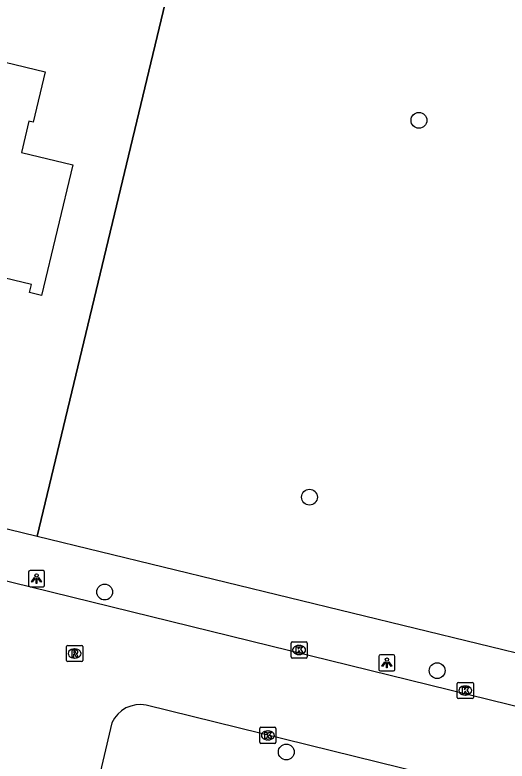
# Model space of a CAD drawing. Extents: x 162812 to 163818, y 381639 to 382470.
# Drawn here: x 163134.23 to 163164.66, y 382135.2 to 382181.34 of the extents above; entities that cross this region are included whole.
import ezdxf

# ---------------------------------------------------------------- set-up
doc = ezdxf.new("R2010")
doc.units = 0
for name, color, linetype in [('IMGEO_Boom', 7, 'Continuous'), ('IMGEO_Groenvoorziening', 7, 'Continuous'), ('IMGEO_Hek', 7, 'Continuous'), ('IMGEO_Kolk', 7, 'Continuous'), ('IMGEO_Lichtpunt', 7, 'Continuous'), ('IMGEO_Pand', 7, 'Continuous'), ('IMGEO_Rijbaan_lokaal_open', 7, 'Continuous'), ('IMGEO_Rioolput', 7, 'Continuous'), ('IMGEO_Voetpad_open', 7, 'Continuous')]:
    doc.layers.add(name, color=color, linetype=linetype)

msp = doc.modelspace()

# ---------------------------------------------------------------- linework, layer by layer
at = {"layer": 'IMGEO_Boom'}
for centre in [(163159.211, 382174.821), (163152.442, 382151.522), (163139.782, 382145.655), (163160.335, 382140.795), (163151.01, 382135.764)]:
    msp.add_circle(centre, 0.489, dxfattribs=at)
at = {"layer": 'IMGEO_Groenvoorziening'}
msp.add_lwpolyline([(163135.606, 382149.117), (163150.047, 382209.293)], dxfattribs=at)
at = {"layer": 'IMGEO_Hek'}
msp.add_lwpolyline([(163150.047, 382209.293), (163135.606, 382149.117)], dxfattribs=at)
at = {"layer": 'IMGEO_Kolk'}
for p, q in [((163151.305, 382141.648), (163151.305, 382142.5)), ((163151.38, 382142.574), (163152.232, 382142.574)), ((163151.793, 382142.354), (163151.818, 382142.354)), ((163152.306, 382142.5), (163152.306, 382141.648)), ((163151.816, 382141.794), (163151.791, 382141.794)), ((163152.232, 382141.574), (163151.38, 382141.574)), ((163161.577, 382139.14), (163161.577, 382139.992)), ((163161.652, 382140.066), (163162.504, 382140.066)), ((163162.065, 382139.846), (163162.09, 382139.846)), ((163162.578, 382139.992), (163162.578, 382139.14)), ((163162.504, 382139.066), (163161.652, 382139.066)), ((163162.088, 382139.286), (163162.063, 382139.286)), ((163149.372, 382136.367), (163149.372, 382137.219)), ((163149.447, 382137.293), (163150.299, 382137.293)), ((163149.86, 382137.073), (163149.885, 382137.073)), ((163150.373, 382137.219), (163150.373, 382136.367)), ((163150.299, 382136.293), (163149.447, 382136.293)), ((163149.883, 382136.513), (163149.858, 382136.513))]:
    msp.add_line(p, q, dxfattribs=at)
for points in [[(163151.305, 382141.648), (163151.305, 382142.5)], [(163151.38, 382142.574), (163152.232, 382142.574)], [(163151.626, 382142.274), (163151.749, 382142.274), (163151.749, 382142.123), (163151.879, 382142.274), (163152.043, 382142.274), (163151.897, 382142.123), (163152.05, 382141.874), (163151.898, 382141.874), (163151.813, 382142.038), (163151.749, 382141.971), (163151.749, 382141.874), (163151.626, 382141.874), (163151.626, 382142.274)], [(163152.306, 382142.5), (163152.306, 382141.648)], [(163152.232, 382141.574), (163151.38, 382141.574)], [(163161.577, 382139.14), (163161.577, 382139.992)], [(163161.652, 382140.066), (163162.504, 382140.066)], [(163162.578, 382139.992), (163162.578, 382139.14)], [(163161.898, 382139.766), (163162.021, 382139.766), (163162.021, 382139.615), (163162.151, 382139.766), (163162.315, 382139.766), (163162.169, 382139.615), (163162.322, 382139.366), (163162.17, 382139.366), (163162.085, 382139.53), (163162.021, 382139.463), (163162.021, 382139.366), (163161.898, 382139.366), (163161.898, 382139.766)], [(163162.504, 382139.066), (163161.652, 382139.066)], [(163149.372, 382136.367), (163149.372, 382137.219)], [(163149.447, 382137.293), (163150.299, 382137.293)], [(163150.373, 382137.219), (163150.373, 382136.367)], [(163149.693, 382136.993), (163149.816, 382136.993), (163149.816, 382136.842), (163149.946, 382136.993), (163150.11, 382136.993), (163149.964, 382136.842), (163150.117, 382136.593), (163149.965, 382136.593), (163149.88, 382136.757), (163149.816, 382136.69), (163149.816, 382136.593), (163149.693, 382136.593), (163149.693, 382136.993)], [(163150.299, 382136.293), (163149.447, 382136.293)]]:
    msp.add_lwpolyline(points, dxfattribs=at)
for centre, start, end in [((163151.382, 382142.498), 91.552, 178.448), ((163151.382, 382142.498), 91.552, 178.448), ((163152.23, 382142.498), 1.552, 88.448), ((163152.23, 382142.498), 1.552, 88.448), ((163151.382, 382141.65), 181.552, 268.448), ((163151.382, 382141.65), 181.552, 268.448), ((163152.23, 382141.65), 271.552, 358.448), ((163152.23, 382141.65), 271.552, 358.448), ((163161.654, 382139.99), 91.552, 178.448), ((163161.654, 382139.99), 91.552, 178.448), ((163162.502, 382139.99), 1.552, 88.448), ((163162.502, 382139.99), 1.552, 88.448), ((163161.654, 382139.142), 181.552, 268.448), ((163161.654, 382139.142), 181.552, 268.448), ((163162.502, 382139.142), 271.552, 358.448), ((163162.502, 382139.142), 271.552, 358.448), ((163149.449, 382137.217), 91.552, 178.448), ((163149.449, 382137.217), 91.552, 178.448), ((163150.297, 382137.217), 1.552, 88.448), ((163150.297, 382137.217), 1.552, 88.448), ((163149.449, 382136.369), 181.552, 268.448), ((163149.449, 382136.369), 181.552, 268.448), ((163150.297, 382136.369), 271.552, 358.448), ((163150.297, 382136.369), 271.552, 358.448)]:
    msp.add_arc(centre, 0.0765, start, end, dxfattribs=at)
for centre, major_axis, ratio, start_param, end_param in [((163151.792, 382142.074), (-0.387, 0.002), 0.722429, 4.712389, 7.853982), ((163151.817, 382142.074), (-0.39, 0.002), 0.717154, 1.570796, 4.712389), ((163162.064, 382139.566), (-0.387, 0.002), 0.722429, 4.712389, 7.853982), ((163162.089, 382139.566), (-0.39, 0.002), 0.717154, 1.570796, 4.712389), ((163149.859, 382136.793), (-0.387, 0.002), 0.722429, 4.712389, 7.853982), ((163149.884, 382136.793), (-0.39, 0.002), 0.717154, 1.570796, 4.712389)]:
    msp.add_ellipse(centre, major_axis=major_axis, ratio=ratio, start_param=start_param, end_param=end_param, dxfattribs=at)
at = {"layer": 'IMGEO_Lichtpunt'}
for p, q in [((163135.073, 382146.885), (163135.073, 382146.078)), ((163135.073, 382146.885), (163135.073, 382146.078)), ((163135.975, 382146.98), (163135.167, 382146.98)), ((163135.975, 382146.98), (163135.167, 382146.98)), ((163136.069, 382146.078), (163136.069, 382146.885)), ((163136.069, 382146.078), (163136.069, 382146.885)), ((163135.167, 382145.984), (163135.975, 382145.984)), ((163135.167, 382145.984), (163135.975, 382145.984)), ((163156.732, 382141.681), (163156.732, 382140.874)), ((163156.732, 382141.681), (163156.732, 382140.874)), ((163157.634, 382141.776), (163156.826, 382141.776)), ((163157.634, 382141.776), (163156.826, 382141.776)), ((163157.728, 382140.874), (163157.728, 382141.681)), ((163157.728, 382140.874), (163157.728, 382141.681)), ((163156.826, 382140.78), (163157.634, 382140.78)), ((163156.826, 382140.78), (163157.634, 382140.78))]:
    msp.add_line(p, q, dxfattribs=at)
for points in [[(163135.447, 382146.549), (163135.486, 382146.521), (163135.298, 382146.259), (163135.26, 382146.286), (163135.447, 382146.549)], [(163135.549, 382146.501), (163135.596, 382146.501), (163135.596, 382146.179), (163135.549, 382146.179), (163135.549, 382146.501)], [(163135.659, 382146.521), (163135.697, 382146.548), (163135.884, 382146.286), (163135.845, 382146.258), (163135.659, 382146.521)], [(163157.106, 382141.345), (163157.145, 382141.317), (163156.957, 382141.055), (163156.919, 382141.082), (163157.106, 382141.345)], [(163157.208, 382141.297), (163157.255, 382141.297), (163157.255, 382140.975), (163157.208, 382140.975), (163157.208, 382141.297)], [(163157.318, 382141.317), (163157.356, 382141.344), (163157.543, 382141.082), (163157.504, 382141.054), (163157.318, 382141.317)]]:
    msp.add_lwpolyline(points, dxfattribs=at)
for centre in [(163135.572, 382146.683), (163157.231, 382141.479)]:
    msp.add_circle(centre, 0.0994, dxfattribs=at)
for centre, start, end in [((163135.167, 382146.885), 90, 180), ((163135.167, 382146.885), 90, 180), ((163135.975, 382146.885), 0, 90), ((163135.975, 382146.885), 0, 90), ((163135.167, 382146.078), 180, 270), ((163135.167, 382146.078), 180, 270), ((163135.975, 382146.078), 270, 0), ((163135.975, 382146.078), 270, 360), ((163156.826, 382141.681), 90, 180), ((163156.826, 382141.681), 90, 180), ((163157.634, 382141.681), 0, 90), ((163157.634, 382141.681), 0, 90), ((163156.826, 382140.874), 180, 270), ((163156.826, 382140.874), 180, 270), ((163157.634, 382140.874), 270, 0), ((163157.634, 382140.874), 270, 360)]:
    msp.add_arc(centre, 0.0946, start, end, dxfattribs=at)
at = {"layer": 'IMGEO_Pand'}
msp.add_lwpolyline([(163121.833, 382181.262), (163136.107, 382177.83), (163135.357, 382174.71), (163135.101, 382174.771), (163134.635, 382172.834), (163137.813, 382172.07), (163135.873, 382164.001), (163135.135, 382164.178), (163135.255, 382164.677), (163106.82, 382171.515)], dxfattribs=at)
at = {"layer": 'IMGEO_Rijbaan_lokaal_open'}
for points in [[(163073.057, 382162.84), (163080.292, 382160.099), (163088.105, 382157.675), (163100.812, 382154.423), (163165.995, 382138.411)], [(163162.346, 382133.731), (163142.353, 382138.657)], [(163140.227, 382137.573), (163139.19, 382133.185)]]:
    msp.add_lwpolyline(points, dxfattribs=at)
msp.add_arc((163141.969, 382136.783), 1.913, 78.4281, 155.604, dxfattribs=at)
at = {"layer": 'IMGEO_Rioolput'}
for p, q in [((163137.424, 382141.431), (163137.424, 382142.283)), ((163137.499, 382142.357), (163138.351, 382142.357)), ((163137.912, 382142.137), (163137.937, 382142.137)), ((163138.425, 382142.283), (163138.425, 382141.431)), ((163138.351, 382141.357), (163137.499, 382141.357)), ((163137.935, 382141.577), (163137.91, 382141.577))]:
    msp.add_line(p, q, dxfattribs=at)
for points in [[(163137.424, 382141.431), (163137.424, 382142.283)], [(163137.499, 382142.357), (163138.351, 382142.357)], [(163138.425, 382142.283), (163138.425, 382141.431)], [(163138.013, 382142.055), (163137.761, 382142.057), (163137.761, 382141.657)], [(163137.761, 382141.657), (163137.885, 382141.657), (163137.885, 382141.819), (163137.896, 382141.819)], [(163137.939, 382141.976), (163137.885, 382141.976), (163137.885, 382141.895)], [(163137.885, 382141.895), (163137.937, 382141.895)], [(163137.943, 382141.79), (163138.014, 382141.657), (163138.154, 382141.657), (163138.089, 382141.783)], [(163138.351, 382141.357), (163137.499, 382141.357)]]:
    msp.add_lwpolyline(points, dxfattribs=at)
for centre, radius, start, end in [((163137.501, 382142.281), 0.0765, 91.552, 178.448), ((163137.501, 382142.281), 0.0765, 91.552, 178.448), ((163138.349, 382142.281), 0.0765, 1.552, 88.448), ((163138.349, 382142.281), 0.0765, 1.552, 88.448), ((163137.895, 382141.766), 0.0533, 26.0293, 88.6989), ((163137.921, 382142.084), 0.19, 274.7715, 282.9687), ((163137.945, 382141.88), 0.0964, 77.0061, 93.1865), ((163137.959, 382141.937), 0.0378, 276.6634, 79.6772), ((163138.012, 382141.945), 0.109, 350.3612, 89.416), ((163138.01, 382141.945), 0.112, 277.5842, 350.9817), ((163137.994, 382141.73), 0.108, 29.5134, 73.7905), ((163137.501, 382141.433), 0.0765, 181.552, 268.448), ((163137.501, 382141.433), 0.0765, 181.552, 268.448), ((163138.349, 382141.433), 0.0765, 271.552, 358.448), ((163138.349, 382141.433), 0.0765, 271.552, 358.448)]:
    msp.add_arc(centre, radius, start, end, dxfattribs=at)
for centre, major_axis, ratio, start_param, end_param in [((163137.911, 382141.857), (-0.387, 0.002), 0.722429, 4.712389, 7.853982), ((163137.936, 382141.857), (-0.39, 0.002), 0.717154, 1.570796, 4.712389)]:
    msp.add_ellipse(centre, major_axis=major_axis, ratio=ratio, start_param=start_param, end_param=end_param, dxfattribs=at)
at = {"layer": 'IMGEO_Voetpad_open'}
for points in [[(163071.74, 382166.782), (163081.213, 382162.978), (163089.555, 382160.344), (163135.606, 382149.117)], [(163135.606, 382149.117), (163166.779, 382141.517)]]:
    msp.add_lwpolyline(points, dxfattribs=at)

doc.saveas('drawing.dxf')
